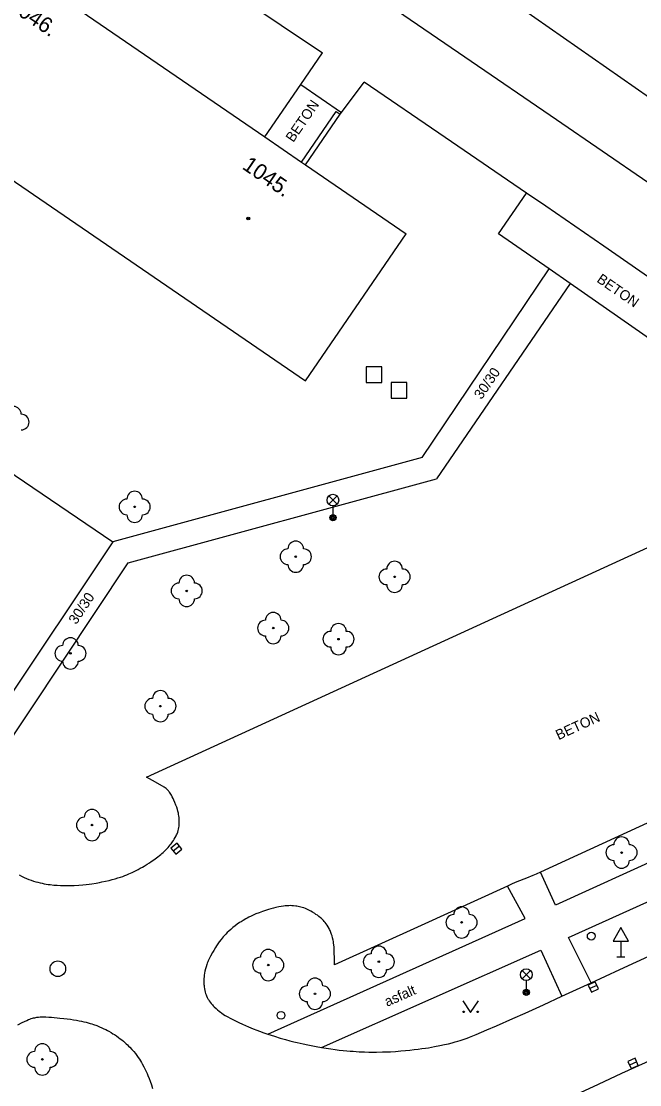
# Model space of a CAD drawing. Extents: x -539515 to -538098, y -1182060 to -1180157.
# Drawn here: x -538653.3 to -538613.7, y -1181408.4 to -1181340.3 of the extents above; entities that cross this region are included whole.
import ezdxf

# ---------------------------------------------------------------- set-up
doc = ezdxf.new("R2010")
doc.units = 0
for name, color, linetype in [('Vrstva 1', 7, 'Continuous'), ('Vrstva 13', 7, 'Continuous'), ('Vrstva 22', 7, 'Continuous'), ('Vrstva 26', 7, 'Continuous'), ('Vrstva 27', 7, 'Continuous'), ('Vrstva 28', 7, 'Continuous'), ('Vrstva 33', 7, 'Continuous'), ('Vrstva 34', 7, 'Continuous'), ('Vrstva 36', 7, 'Continuous'), ('Vrstva 39', 7, 'Continuous'), ('Vrstva 40', 7, 'Continuous'), ('Vrstva 47', 7, 'Continuous'), ('Vrstva 68', 7, 'Continuous'), ('Vrstva 88', 7, 'Continuous')]:
    doc.layers.add(name, color=color, linetype=linetype)

msp = doc.modelspace()

# ---------------------------------------------------------------- linework, layer by layer
at = {"layer": 'Vrstva 1'}
for p, q in [((-538724.84, -1181301.89), (-538635.14, -1181363.33)), ((-538635.14, -1181363.33), (-538628.681, -1181353.924))]:
    msp.add_line(p, q, dxfattribs=at)
for points in [[(-538649.902, -1181339.388), (-538637.736, -1181347.722)], [(-538637.736, -1181347.722), (-538635.382, -1181349.333)], [(-538635.382, -1181349.333), (-538635.135, -1181349.503)], [(-538635.135, -1181349.503), (-538628.681, -1181353.924)]]:
    msp.add_lwpolyline(points, dxfattribs=at)
at = {"layer": 'Vrstva 13'}
for p, q in [((-538632.69, -1181331.5), (-538606.03, -1181350.16)), ((-538646.28, -1181334.1), (-538634.05, -1181342.34)), ((-538635.436, -1181344.364), (-538632.83, -1181346.149)), ((-538622.768, -1181353.912), (-538620.99, -1181351.31)), ((-538627.67, -1181368.23), (-538619.53, -1181356.17)), ((-538618.19, -1181357.104), (-538626.75, -1181369.6)), ((-538667.56, -1181360.02), (-538647.47, -1181373.63)), ((-538627.67, -1181368.23), (-538647.47, -1181373.63)), ((-538646.49, -1181374.98), (-538626.75, -1181369.6)), ((-538647.47, -1181373.63), (-538654.66, -1181384.42)), ((-538657.82, -1181392.03), (-538646.49, -1181374.98)), ((-538582.97, -1181380.38), (-538619.13, -1181396.9)), ((-538618.29, -1181398.97), (-538582.99, -1181382.97)), ((-538619.13, -1181396.9), (-538620.1, -1181394.79)), ((-538621.08, -1181397.75), (-538622.2, -1181395.67)), ((-538637.54, -1181405.16), (-538621.08, -1181397.75)), ((-538616.85, -1181401.86), (-538618.29, -1181398.97)), ((-538634.12, -1181406.01), (-538620.06, -1181399.78)), ((-538620.06, -1181399.78), (-538618.73, -1181402.73))]:
    msp.add_line(p, q, dxfattribs=at)
for points in [[(-538637.736, -1181347.722), (-538635.436, -1181344.364), (-538634.05, -1181342.34)], [(-538632.92, -1181346.27), (-538632.83, -1181346.149), (-538631.38, -1181344.21)], [(-538618.19, -1181357.104), (-538619.53, -1181356.17), (-538622.768, -1181353.912)], [(-538609.59, -1181363.1), (-538618.19, -1181357.104)], [(-538606.91, -1181404.11), (-538610.483, -1181405.694), (-538612.268, -1181406.488), (-538613.16, -1181406.888), (-538614.05, -1181407.29), (-538614.906, -1181407.68)], [(-538614.906, -1181407.68), (-538616.401, -1181408.369), (-538620.88, -1181410.45)]]:
    msp.add_lwpolyline(points, dxfattribs=at)
at = {"layer": 'Vrstva 22'}
for centre in [(-538646.07, -1181371.4), (-538635.76, -1181374.59), (-538629.43, -1181375.88), (-538642.74, -1181376.78), (-538637.2, -1181379.16), (-538633.02, -1181379.87), (-538650.18, -1181380.78), (-538644.42, -1181384.16), (-538648.8, -1181391.77), (-538614.9, -1181393.53), (-538625.14, -1181398), (-538637.52, -1181400.73), (-538630.44, -1181400.52), (-538634.53, -1181402.57), (-538651.98, -1181406.77)]:
    msp.add_circle(centre, 0.05, dxfattribs=at)
for centre, start, end in [((-538653.83, -1181365.47), 0, 180), ((-538653.33, -1181365.97), 270, 90), ((-538646.57, -1181371.4), 90, 270), ((-538646.07, -1181370.9), 0, 180), ((-538645.57, -1181371.4), 270, 90), ((-538646.07, -1181371.9), 180, 0), ((-538635.76, -1181374.09), 0, 180), ((-538636.26, -1181374.59), 90, 270), ((-538635.26, -1181374.59), 270, 90), ((-538629.43, -1181375.38), 0, 180), ((-538635.76, -1181375.09), 180, 0), ((-538629.93, -1181375.88), 90, 270), ((-538628.93, -1181375.88), 270, 90), ((-538643.24, -1181376.78), 90, 270), ((-538642.74, -1181376.28), 0, 180), ((-538642.24, -1181376.78), 270, 90), ((-538629.43, -1181376.38), 180, 0), ((-538642.74, -1181377.28), 180, 0), ((-538637.2, -1181378.66), 0, 180), ((-538637.7, -1181379.16), 90, 270), ((-538636.7, -1181379.16), 270, 90), ((-538633.02, -1181379.37), 0, 180), ((-538650.18, -1181380.28), 0, 180), ((-538637.2, -1181379.66), 180, 0), ((-538633.52, -1181379.87), 90, 270), ((-538632.52, -1181379.87), 270, 90), ((-538650.68, -1181380.78), 90, 270), ((-538649.68, -1181380.78), 270, 90), ((-538633.02, -1181380.37), 180, 0), ((-538650.18, -1181381.28), 180, 0), ((-538644.42, -1181383.66), 0, 180), ((-538644.92, -1181384.16), 90, 270), ((-538643.92, -1181384.16), 270, 90), ((-538644.42, -1181384.66), 180, 0), ((-538649.3, -1181391.77), 90, 270), ((-538648.8, -1181391.27), 0, 180), ((-538648.3, -1181391.77), 270, 90), ((-538648.8, -1181392.27), 180, 0), ((-538614.9, -1181393.03), 0, 180), ((-538615.4, -1181393.53), 90, 270), ((-538614.4, -1181393.53), 270, 90), ((-538614.9, -1181394.03), 180, 0), ((-538625.64, -1181398), 90, 270), ((-538625.14, -1181397.5), 0, 180), ((-538624.64, -1181398), 270, 90), ((-538625.14, -1181398.5), 180, 0), ((-538630.44, -1181400.02), 0, 180), ((-538638.02, -1181400.73), 90, 270), ((-538637.52, -1181400.23), 0, 180), ((-538637.02, -1181400.73), 270, 90), ((-538630.94, -1181400.52), 90, 270), ((-538629.94, -1181400.52), 270, 90), ((-538637.52, -1181401.23), 180, 0), ((-538634.53, -1181402.07), 0, 180), ((-538630.44, -1181401.02), 180, 0), ((-538635.03, -1181402.57), 90, 270), ((-538634.03, -1181402.57), 270, 90), ((-538634.53, -1181403.07), 180, 0), ((-538652.48, -1181406.77), 90, 270), ((-538651.98, -1181406.27), 0, 180), ((-538651.48, -1181406.77), 270, 90), ((-538651.98, -1181407.27), 180, 0)]:
    msp.add_arc(centre, 0.5, start, end, dxfattribs=at)
at = {"layer": 'Vrstva 26'}
for points in [[(-538631.24, -1181363.43), (-538630.24, -1181363.43), (-538630.24, -1181362.43), (-538631.24, -1181362.43)], [(-538629.64, -1181364.44), (-538628.64, -1181364.44), (-538628.64, -1181363.44), (-538629.64, -1181363.44)]]:
    msp.add_lwpolyline(points, close=True, dxfattribs=at)
at = {"layer": 'Vrstva 27'}
for p, q in [((-538643.203, -1181393.126), (-538643.597, -1181393.434)), ((-538616.482, -1181402.033), (-538616.938, -1181402.241)), ((-538613.932, -1181406.927), (-538614.388, -1181407.133))]:
    msp.add_line(p, q, dxfattribs=at)
for points in [[(-538643.358, -1181392.929), (-538643.751, -1181393.238), (-538643.442, -1181393.631), (-538643.049, -1181393.322)], [(-538616.586, -1181401.806), (-538617.041, -1181402.013), (-538616.834, -1181402.468), (-538616.379, -1181402.261)], [(-538614.036, -1181406.699), (-538614.491, -1181406.906), (-538614.284, -1181407.361), (-538613.829, -1181407.154)]]:
    msp.add_lwpolyline(points, close=True, dxfattribs=at)
msp.add_circle((-538650.99, -1181400.97), 0.5, dxfattribs=at)
at = {"layer": 'Vrstva 28'}
for centre in [(-538616.84, -1181398.88), (-538636.7, -1181403.95)]:
    msp.add_circle(centre, 0.25, dxfattribs=at)
at = {"layer": 'Vrstva 33'}
for p, q in [((-538633.645, -1181371.23), (-538633.115, -1181370.7)), ((-538633.645, -1181370.7), (-538633.115, -1181371.23)), ((-538633.38, -1181371.34), (-538633.38, -1181372.09)), ((-538621.265, -1181401.61), (-538620.735, -1181401.08)), ((-538621.265, -1181401.08), (-538620.735, -1181401.61)), ((-538621, -1181401.72), (-538621, -1181402.47))]:
    msp.add_line(p, q, dxfattribs=at)
for centre, radius in [((-538633.38, -1181370.965), 0.375), ((-538633.38, -1181372.09), 0.2), ((-538633.38, -1181372.09), 0.145), ((-538633.38, -1181372.09), 0.0876), ((-538621, -1181401.345), 0.375), ((-538621, -1181402.47), 0.2), ((-538621, -1181402.47), 0.145), ((-538621, -1181402.47), 0.0876)]:
    msp.add_circle(centre, radius, dxfattribs=at)
at = {"layer": 'Vrstva 34'}
for p, q in [((-538614.946, -1181399.192), (-538614.946, -1181400.21)), ((-538615.196, -1181400.21), (-538614.696, -1181400.21))]:
    msp.add_line(p, q, dxfattribs=at)
msp.add_lwpolyline([(-538615.446, -1181399.192), (-538614.446, -1181399.192), (-538614.946, -1181398.326)], close=True, dxfattribs=at)
at = {"layer": 'Vrstva 36'}
msp.add_lwpolyline([(-538625.061, -1181403.025), (-538624.561, -1181403.775), (-538624.061, -1181403.025)], dxfattribs=at)
for centre in [(-538625.011, -1181403.725), (-538624.112, -1181403.725)]:
    msp.add_circle(centre, 0.05, dxfattribs=at)
at = {"layer": 'Vrstva 39'}
for radius in [0.09, 0.0398]:
    msp.add_circle((-538638.796, -1181352.945), radius, dxfattribs=at)
at = {"layer": 'Vrstva 68'}
msp.add_line((-538635.135, -1181349.503), (-538632.92, -1181346.27), dxfattribs=at)
msp.add_lwpolyline([(-538635.382, -1181349.333), (-538633.167, -1181346.1), (-538632.92, -1181346.27)], dxfattribs=at)
at = {"layer": 'Vrstva 88'}
for p, q in [((-538624.923, -1181342.589), (-538619.065, -1181346.597)), ((-538626.185, -1181347.76), (-538631.38, -1181344.21)), ((-538619.065, -1181346.597), (-538613.21, -1181350.61)), ((-538620.99, -1181351.31), (-538626.185, -1181347.76)), ((-538611.103, -1181358.132), (-538616.041, -1181354.713)), ((-538645.31, -1181388.71), (-538607.28, -1181371.27)), ((-538606.33, -1181388.47), (-538620.1, -1181394.79)), ((-538622.2, -1181395.67), (-538627.735, -1181398.195)), ((-538627.735, -1181398.195), (-538633.27, -1181400.72))]:
    msp.add_line(p, q, dxfattribs=at)
for points in [[(-538631.15, -1181338.36), (-538630.571, -1181338.752), (-538629.7, -1181339.334), (-538629.264, -1181339.626), (-538628.83, -1181339.92), (-538624.923, -1181342.589)], [(-538616.041, -1181354.713), (-538618.513, -1181353.008), (-538619.751, -1181352.158), (-538620.99, -1181351.31)], [(-538643.712, -1181389.861), (-538643.758, -1181389.784), (-538643.8, -1181389.718), (-538643.839, -1181389.663), (-538643.875, -1181389.616), (-538643.908, -1181389.577), (-538643.969, -1181389.511), (-538644.018, -1181389.466), (-538644.056, -1181389.434), (-538644.116, -1181389.39), (-538644.18, -1181389.35), (-538644.745, -1181389.03), (-538645.31, -1181388.71)], [(-538649.646, -1181395.616), (-538649.395, -1181395.594), (-538649.176, -1181395.571), (-538648.986, -1181395.547), (-538648.82, -1181395.524), (-538648.533, -1181395.478), (-538648.321, -1181395.44), (-538648.163, -1181395.41), (-538647.93, -1181395.362), (-538647.7, -1181395.31), (-538647.501, -1181395.261), (-538647.316, -1181395.21), (-538647.144, -1181395.157), (-538646.984, -1181395.105), (-538646.835, -1181395.052), (-538646.697, -1181395), (-538646.567, -1181394.948), (-538646.447, -1181394.897), (-538646.222, -1181394.796), (-538646.026, -1181394.702), (-538645.856, -1181394.614), (-538645.708, -1181394.533), (-538645.578, -1181394.46), (-538645.465, -1181394.394), (-538645.268, -1181394.272), (-538645.121, -1181394.177), (-538645.011, -1181394.103), (-538644.845, -1181393.989), (-538644.68, -1181393.87), (-538644.577, -1181393.793), (-538644.484, -1181393.721), (-538644.399, -1181393.652), (-538644.322, -1181393.586), (-538644.251, -1181393.524), (-538644.123, -1181393.406), (-538644.017, -1181393.299), (-538643.928, -1181393.204), (-538643.853, -1181393.118), (-538643.79, -1181393.041), (-538643.736, -1181392.973), (-538643.647, -1181392.849), (-538643.583, -1181392.754), (-538643.538, -1181392.68), (-538643.472, -1181392.567), (-538643.41, -1181392.45), (-538643.383, -1181392.394), (-538643.359, -1181392.338), (-538643.317, -1181392.229), (-538643.285, -1181392.124), (-538643.261, -1181392.023), (-538643.243, -1181391.928), (-538643.23, -1181391.838), (-538643.221, -1181391.753), (-538643.216, -1181391.672), (-538643.214, -1181391.596), (-538643.214, -1181391.525), (-538643.219, -1181391.391), (-538643.23, -1181391.275), (-538643.243, -1181391.173), (-538643.258, -1181391.084), (-538643.273, -1181391.007), (-538643.304, -1181390.874), (-538643.331, -1181390.775), (-538643.377, -1181390.63), (-538643.43, -1181390.49), (-538643.495, -1181390.329), (-538643.555, -1181390.185), (-538643.611, -1181390.061), (-538643.663, -1181389.953), (-538643.712, -1181389.861)], [(-538620.1, -1181394.79), (-538620.36, -1181394.906), (-538620.589, -1181395.003), (-538620.993, -1181395.168), (-538621.599, -1181395.412), (-538621.901, -1181395.538), (-538622.2, -1181395.67)], [(-538653.47, -1181394.965), (-538653.311, -1181395.048), (-538653.155, -1181395.123), (-538653, -1181395.191), (-538652.848, -1181395.251), (-538652.698, -1181395.305), (-538652.551, -1181395.353), (-538652.407, -1181395.395), (-538652.266, -1181395.433), (-538652.128, -1181395.467), (-538651.993, -1181395.496), (-538651.862, -1181395.522), (-538651.734, -1181395.545), (-538651.609, -1181395.564), (-538651.487, -1181395.581), (-538651.25, -1181395.608), (-538651.025, -1181395.627), (-538650.814, -1181395.638), (-538650.615, -1181395.645), (-538650.429, -1181395.647), (-538650.253, -1181395.645), (-538650.089, -1181395.641), (-538649.935, -1181395.635), (-538649.646, -1181395.616)], [(-538633.27, -1181400.72), (-538633.28, -1181400.313), (-538633.289, -1181399.906), (-538633.296, -1181399.73), (-538633.306, -1181399.577), (-538633.32, -1181399.444), (-538633.335, -1181399.327), (-538633.352, -1181399.226), (-538633.369, -1181399.137), (-538633.404, -1181398.983), (-538633.435, -1181398.867), (-538633.462, -1181398.78), (-538633.508, -1181398.65), (-538633.56, -1181398.52), (-538633.588, -1181398.457), (-538633.618, -1181398.397), (-538633.679, -1181398.284), (-538633.742, -1181398.184), (-538633.805, -1181398.093), (-538633.869, -1181398.012), (-538633.931, -1181397.939), (-538633.992, -1181397.872), (-538634.052, -1181397.812), (-538634.11, -1181397.758), (-538634.166, -1181397.708), (-538634.274, -1181397.619), (-538634.373, -1181397.545), (-538634.462, -1181397.484), (-538634.542, -1181397.432), (-538634.686, -1181397.346), (-538634.797, -1181397.285), (-538634.968, -1181397.199), (-538635.143, -1181397.12), (-538635.246, -1181397.078), (-538635.344, -1181397.044), (-538635.437, -1181397.017), (-538635.524, -1181396.994), (-538635.607, -1181396.977), (-538635.684, -1181396.963), (-538635.757, -1181396.952), (-538635.894, -1181396.937), (-538636.014, -1181396.93), (-538636.119, -1181396.928), (-538636.211, -1181396.929), (-538636.291, -1181396.933), (-538636.431, -1181396.944), (-538636.534, -1181396.956), (-538636.688, -1181396.98), (-538636.84, -1181397.01), (-538637.023, -1181397.052), (-538637.193, -1181397.094), (-538637.352, -1181397.135), (-538637.499, -1181397.177), (-538637.637, -1181397.218), (-538637.766, -1181397.258), (-538637.886, -1181397.298), (-538638.11, -1181397.379), (-538638.305, -1181397.457), (-538638.474, -1181397.53), (-538638.622, -1181397.599), (-538638.751, -1181397.663), (-538638.863, -1181397.722), (-538638.961, -1181397.776), (-538639.132, -1181397.875), (-538639.259, -1181397.955), (-538639.355, -1181398.017), (-538639.498, -1181398.116), (-538639.64, -1181398.22), (-538639.788, -1181398.335), (-538639.919, -1181398.446), (-538640.037, -1181398.553), (-538640.143, -1181398.654)], [(-538615.001, -1181401.006), (-538611.532, -1181399.412), (-538608.494, -1181398.022)], [(-538640.143, -1181398.654), (-538640.239, -1181398.751), (-538640.325, -1181398.843), (-538640.403, -1181398.931), (-538640.473, -1181399.014), (-538640.538, -1181399.093), (-538640.653, -1181399.244), (-538640.75, -1181399.378), (-538640.83, -1181399.498), (-538640.898, -1181399.604), (-538641.012, -1181399.792), (-538641.093, -1181399.936), (-538641.21, -1181400.156), (-538641.32, -1181400.38), (-538641.356, -1181400.458), (-538641.389, -1181400.534), (-538641.419, -1181400.611), (-538641.447, -1181400.686), (-538641.496, -1181400.835), (-538641.536, -1181400.978), (-538641.569, -1181401.115), (-538641.595, -1181401.245), (-538641.614, -1181401.368), (-538641.628, -1181401.485), (-538641.637, -1181401.594), (-538641.642, -1181401.696), (-538641.643, -1181401.793), (-538641.642, -1181401.882), (-538641.638, -1181401.966), (-538641.631, -1181402.044)], [(-538623.517, -1181404.88), (-538622.914, -1181404.616), (-538621.863, -1181404.151), (-538621.078, -1181403.8), (-538619.903, -1181403.269), (-538618.73, -1181402.73), (-538617.79, -1181402.295), (-538616.85, -1181401.86), (-538615.001, -1181401.006)], [(-538641.631, -1181402.044), (-538641.623, -1181402.117), (-538641.603, -1181402.253), (-538641.579, -1181402.369), (-538641.553, -1181402.47), (-538641.526, -1181402.556), (-538641.499, -1181402.63), (-538641.474, -1181402.694), (-538641.424, -1181402.804), (-538641.382, -1181402.884), (-538641.347, -1181402.942), (-538641.291, -1181403.028), (-538641.23, -1181403.11), (-538641.163, -1181403.192), (-538641.098, -1181403.267), (-538641.036, -1181403.335), (-538640.976, -1181403.397), (-538640.862, -1181403.507), (-538640.759, -1181403.599), (-538640.666, -1181403.676), (-538640.582, -1181403.741), (-538640.508, -1181403.795), (-538640.375, -1181403.886), (-538640.272, -1181403.951), (-538640.114, -1181404.044), (-538639.95, -1181404.13), (-538639.652, -1181404.278), (-538639.393, -1181404.404), (-538639.166, -1181404.511), (-538638.967, -1181404.602), (-538638.792, -1181404.68), (-538638.485, -1181404.811), (-538638.253, -1181404.904), (-538638.077, -1181404.972), (-538637.81, -1181405.069), (-538637.54, -1181405.16), (-538637.116, -1181405.293), (-538636.746, -1181405.404), (-538636.421, -1181405.496), (-538636.136, -1181405.573), (-538635.887, -1181405.637), (-538635.668, -1181405.691), (-538635.284, -1181405.781), (-538634.995, -1181405.844), (-538634.777, -1181405.889), (-538634.449, -1181405.952), (-538634.12, -1181406.01), (-538633.805, -1181406.061), (-538633.508, -1181406.104), (-538633.23, -1181406.141)], [(-538653.552, -1181404.567), (-538653.262, -1181404.415), (-538652.97, -1181404.27), (-538652.873, -1181404.226), (-538652.782, -1181404.19), (-538652.696, -1181404.16), (-538652.615, -1181404.136), (-538652.54, -1181404.116), (-538652.468, -1181404.1), (-538652.334, -1181404.077), (-538652.217, -1181404.062), (-538652.114, -1181404.053)], [(-538652.114, -1181404.053), (-538652.024, -1181404.048), (-538651.867, -1181404.045), (-538651.749, -1181404.048), (-538651.574, -1181404.056), (-538651.4, -1181404.07), (-538650.853, -1181404.122), (-538650.615, -1181404.147), (-538650.391, -1181404.174), (-538650.182, -1181404.202), (-538649.987, -1181404.231), (-538649.804, -1181404.262), (-538649.633, -1181404.294), (-538649.472, -1181404.327), (-538649.322, -1181404.361), (-538649.182, -1181404.395), (-538649.05, -1181404.431), (-538648.927, -1181404.466), (-538648.812, -1181404.501), (-538648.705, -1181404.536), (-538648.503, -1181404.608), (-538648.327, -1181404.677), (-538648.173, -1181404.743), (-538648.039, -1181404.804), (-538647.922, -1181404.862), (-538647.82, -1181404.915), (-538647.731, -1181404.963), (-538647.575, -1181405.052), (-538647.458, -1181405.124), (-538647.371, -1181405.179), (-538647.24, -1181405.267), (-538647.11, -1181405.36), (-538646.998, -1181405.444), (-538646.893, -1181405.527), (-538646.794, -1181405.608), (-538646.702, -1181405.687), (-538646.615, -1181405.765), (-538646.533, -1181405.841), (-538646.457, -1181405.916), (-538646.385, -1181405.989), (-538646.25, -1181406.132), (-538646.131, -1181406.269), (-538646.025, -1181406.4), (-538645.931, -1181406.525), (-538645.846, -1181406.643), (-538645.769, -1181406.756), (-538645.701, -1181406.863), (-538645.639, -1181406.964), (-538645.582, -1181407.061), (-538645.482, -1181407.244), (-538645.399, -1181407.407), (-538645.33, -1181407.552), (-538645.272, -1181407.681), (-538645.223, -1181407.795), (-538645.142, -1181407.998), (-538645.083, -1181408.153)], [(-538633.23, -1181406.141), (-538632.969, -1181406.172), (-538632.723, -1181406.198), (-538632.493, -1181406.22), (-538632.277, -1181406.238), (-538632.074, -1181406.253), (-538631.694, -1181406.275), (-538631.361, -1181406.289), (-538631.07, -1181406.297), (-538630.815, -1181406.3), (-538630.593, -1181406.3), (-538630.203, -1181406.294), (-538629.912, -1181406.285), (-538629.693, -1181406.275), (-538629.366, -1181406.255), (-538629.04, -1181406.23), (-538628.733, -1181406.202), (-538628.445, -1181406.174), (-538628.174, -1181406.144), (-538627.921, -1181406.113), (-538627.683, -1181406.082), (-538627.46, -1181406.051), (-538627.252, -1181406.019), (-538627.057, -1181405.987), (-538626.874, -1181405.954), (-538626.533, -1181405.889), (-538626.235, -1181405.825), (-538625.976, -1181405.764), (-538625.751, -1181405.707), (-538625.554, -1181405.653), (-538625.383, -1181405.603), (-538625.234, -1181405.558), (-538624.975, -1181405.474), (-538624.782, -1181405.406), (-538624.638, -1181405.353), (-538624.423, -1181405.269), (-538624.21, -1181405.18), (-538623.517, -1181404.88)], [(-538645.083, -1181408.153), (-538644.999, -1181408.389), (-538644.92, -1181408.63)]]:
    msp.add_lwpolyline(points, dxfattribs=at)

# ---------------------------------------------------------------- texts
at = {"layer": 'Vrstva 40'}
for s, rotation, p in [('BETON', 55.59526, (-538635.917, -1181348.109)), ('BETON', 325.29626, (-538616.536, -1181356.962)), ('30/30', 55.58811, (-538623.865, -1181364.567)), ('30/30', 56.39532, (-538649.812, -1181378.973)), ('BETON', 24.65364, (-538618.936, -1181386.341)), ('asfalt', 23.89818, (-538629.905, -1181403.408))]:
    msp.add_text(s, height=0.65, rotation=rotation, dxfattribs=at).set_placement(p)
at = {"layer": 'Vrstva 47'}
for s, p in [('1046.', (-538654.214, -1181339.466)), ('1045.', (-538639.243, -1181349.72))]:
    msp.add_text(s, height=1, rotation=325.59081, dxfattribs=at).set_placement(p)

doc.saveas('drawing.dxf')
